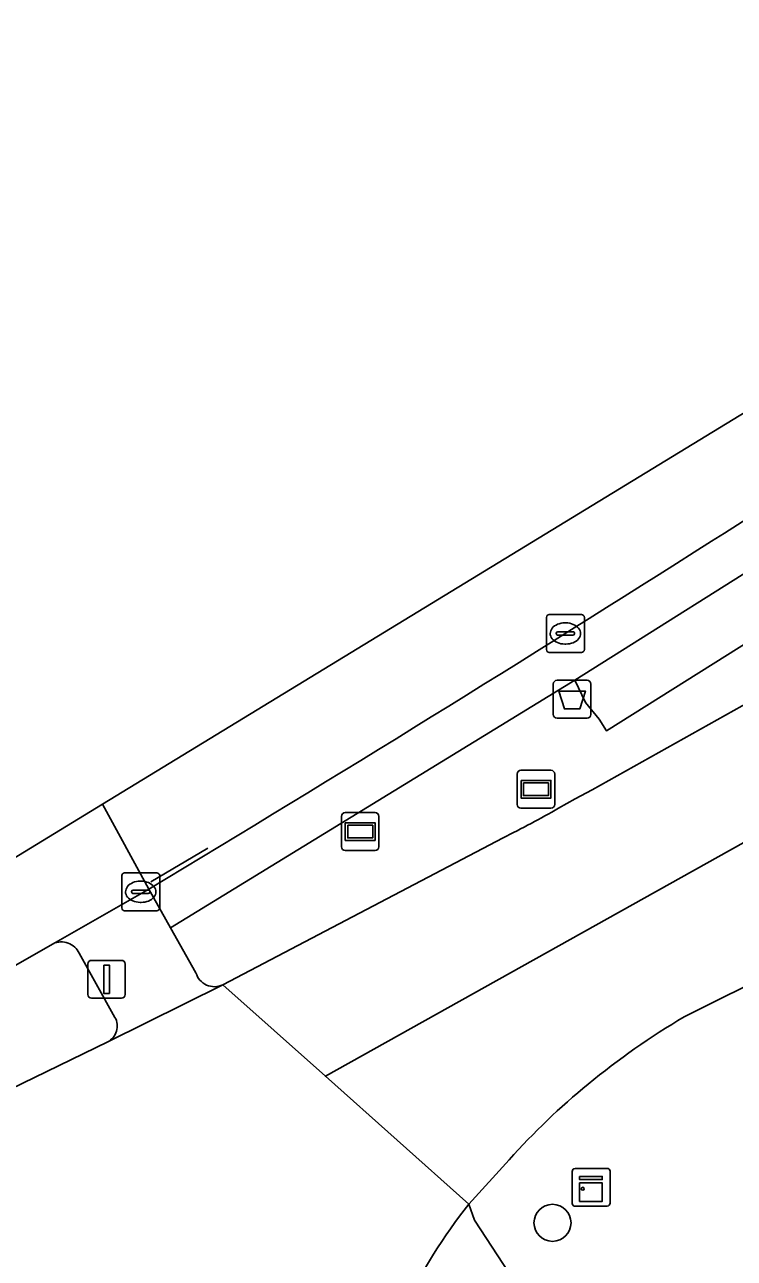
# Model space of a CAD drawing. Extents: x 157692 to 159674, y 381452 to 383291.
# Drawn here: x 157799.13 to 157817.86, y 383097.15 to 383129.72 of the extents above; entities that cross this region are included whole.
import ezdxf

# ---------------------------------------------------------------- set-up
doc = ezdxf.new("R2010")
doc.units = 0
for name, color, linetype in [('IMGEO_Afvalbak', 7, 'Continuous'), ('IMGEO_Berm_groen', 7, 'Continuous'), ('IMGEO_Boom', 7, 'Continuous'), ('IMGEO_Kast', 7, 'Continuous'), ('IMGEO_Kolk', 7, 'Continuous'), ('IMGEO_Lijnafwatering', 7, 'Continuous'), ('IMGEO_OVBaan_gesloten', 7, 'Continuous'), ('IMGEO_Rijbaan_regionaal_gesloten', 7, 'Continuous'), ('IMGEO_Verkeerseiland_open', 7, 'Continuous'), ('IMGEO_Verkeersregelinstallatiepaal', 7, 'Continuous'), ('IMGEO_Voetpad_open', 7, 'Continuous'), ('IMGEO_Wegwijzer', 7, 'Continuous')]:
    doc.layers.add(name, color=color, linetype=linetype)

msp = doc.modelspace()

# ---------------------------------------------------------------- linework, layer by layer
at = {"layer": 'IMGEO_Afvalbak'}
for p, q in [((157813.081, 383111.51), (157813.081, 383112.31)), ((157813.081, 383112.31), (157813.081, 383111.51)), ((157813.181, 383112.41), (157813.971, 383112.41)), ((157813.971, 383112.41), (157813.181, 383112.41)), ((157814.071, 383112.31), (157814.071, 383111.51)), ((157814.071, 383111.51), (157814.071, 383112.31)), ((157813.971, 383111.41), (157813.181, 383111.41)), ((157813.181, 383111.41), (157813.971, 383111.41))]:
    msp.add_line(p, q, dxfattribs=at)
msp.add_lwpolyline([(157813.224, 383112.124), (157813.928, 383112.124), (157813.779, 383111.654), (157813.373, 383111.654), (157813.224, 383112.124)], dxfattribs=at)
for centre, start, end in [((157813.181, 383112.31), 90, 180), ((157813.181, 383112.31), 90, 180), ((157813.971, 383112.31), 0, 90), ((157813.971, 383112.31), 360, 90), ((157813.181, 383111.51), 180, 270), ((157813.181, 383111.51), 180, 270), ((157813.971, 383111.51), 270, 0), ((157813.971, 383111.51), 270, 0)]:
    msp.add_arc(centre, 0.1, start, end, dxfattribs=at)
at = {"layer": 'IMGEO_Berm_groen'}
for points in [[(157868.148, 383134.571), (157871.623, 383137.076), (157875.4, 383139.766), (157888.982, 383149.073), (157918.475, 383169.138), (157918.298, 383169.449), (157919.766, 383170.483), (157919.61, 383170.702), (157919.566, 383170.643), (157918.281, 383169.711), (157917.849, 383170.332), (157909.919, 383164.924), (157899.144, 383157.59), (157888.236, 383150.083), (157875.124, 383141.177), (157852.16, 383125.389), (157836.706, 383115.213), (157819.06, 383104.781), (157816.537, 383103.523)], [(157811.918, 383099.75), (157810.854, 383098.576), (157811, 383098.152), (157813.415, 383094.461)]]:
    msp.add_lwpolyline(points, dxfattribs=at)
for centre, radius, start, end in [((157826.992, 383085.903), 20.488, 120.6827, 129.3468), ((157825.915, 383087.229), 18.78, 129.3715, 138.186)]:
    msp.add_arc(centre, radius, start, end, dxfattribs=at)
at = {"layer": 'IMGEO_Boom'}
msp.add_circle((157813.059, 383098.082), 0.489, dxfattribs=at)
at = {"layer": 'IMGEO_Kast'}
for p, q in [((157813.654, 383099.52), (157814.495, 383099.52)), ((157814.495, 383099.52), (157813.654, 383099.52)), ((157813.579, 383098.595), (157813.579, 383099.436)), ((157813.579, 383099.436), (157813.579, 383098.595)), ((157814.579, 383099.445), (157814.579, 383098.604)), ((157814.579, 383098.604), (157814.579, 383099.445)), ((157814.504, 383098.52), (157813.663, 383098.52)), ((157813.663, 383098.52), (157814.504, 383098.52))]:
    msp.add_line(p, q, dxfattribs=at)
for points in [[(157813.774, 383099.31), (157814.374, 383099.31), (157814.374, 383099.225), (157813.774, 383099.225), (157813.774, 383099.31)], [(157813.774, 383099.135), (157814.374, 383099.135), (157814.374, 383098.646), (157813.774, 383098.646), (157813.774, 383099.135)]]:
    msp.add_lwpolyline(points, dxfattribs=at)
msp.add_circle((157813.858, 383098.984), 0.0377, dxfattribs=at)
for centre, start, end in [((157813.657, 383099.442), 92.4484, 184.2845), ((157813.657, 383099.442), 92.4484, 184.2845), ((157814.501, 383099.442), 2.4484, 94.2845), ((157814.501, 383099.442), 2.4484, 94.2845), ((157813.657, 383098.598), 182.4484, 274.2845), ((157813.657, 383098.598), 182.4484, 274.2845), ((157814.501, 383098.598), 272.4484, 4.2845), ((157814.501, 383098.598), 272.4484, 4.2845)]:
    msp.add_arc(centre, 0.0779, start, end, dxfattribs=at)
at = {"layer": 'IMGEO_Kolk'}
for p, q in [((157812.899, 383113.219), (157812.899, 383114.071)), ((157812.974, 383114.145), (157813.826, 383114.145)), ((157813.387, 383113.925), (157813.412, 383113.925)), ((157813.9, 383114.071), (157813.9, 383113.219)), ((157813.158, 383113.639), (157813.158, 383113.651)), ((157813.596, 383113.602), (157813.198, 383113.602)), ((157813.201, 383113.688), (157813.599, 383113.688)), ((157813.642, 383113.651), (157813.642, 383113.639)), ((157813.41, 383113.365), (157813.385, 383113.365)), ((157813.826, 383113.145), (157812.974, 383113.145)), ((157801.763, 383107.324), (157802.615, 383107.324)), ((157801.688, 383106.398), (157801.688, 383107.25)), ((157802.176, 383107.104), (157802.201, 383107.104)), ((157802.689, 383107.25), (157802.689, 383106.398)), ((157801.947, 383106.818), (157801.947, 383106.83)), ((157802.385, 383106.781), (157801.987, 383106.781)), ((157801.99, 383106.867), (157802.388, 383106.867)), ((157802.431, 383106.83), (157802.431, 383106.818)), ((157802.199, 383106.544), (157802.174, 383106.544)), ((157802.615, 383106.324), (157801.763, 383106.324))]:
    msp.add_line(p, q, dxfattribs=at)
for points in [[(157812.899, 383113.219), (157812.899, 383114.071)], [(157812.974, 383114.145), (157813.826, 383114.145)], [(157813.9, 383114.071), (157813.9, 383113.219)], [(157813.826, 383113.145), (157812.974, 383113.145)], [(157801.763, 383107.324), (157802.615, 383107.324)], [(157801.688, 383106.398), (157801.688, 383107.25)], [(157802.689, 383107.25), (157802.689, 383106.398)], [(157802.615, 383106.324), (157801.763, 383106.324)]]:
    msp.add_lwpolyline(points, dxfattribs=at)
for centre, radius, start, end in [((157812.976, 383114.069), 0.0765, 91.552, 178.448), ((157812.976, 383114.069), 0.0765, 91.552, 178.448), ((157813.824, 383114.069), 0.0765, 1.552, 88.448), ((157813.824, 383114.069), 0.0765, 1.552, 88.448), ((157813.198, 383113.648), 0.0403, 85.8775, 175.7526), ((157813.195, 383113.638), 0.0366, 178.938, 274.7102), ((157813.599, 383113.645), 0.043, 264.8664, 352.4533), ((157813.603, 383113.65), 0.0386, 1.7309, 96.639), ((157812.976, 383113.221), 0.0765, 181.552, 268.448), ((157812.976, 383113.221), 0.0765, 181.552, 268.448), ((157813.824, 383113.221), 0.0765, 271.552, 358.448), ((157813.824, 383113.221), 0.0765, 271.552, 358.448), ((157801.765, 383107.248), 0.0765, 91.552, 178.448), ((157801.765, 383107.248), 0.0765, 91.552, 178.448), ((157802.613, 383107.248), 0.0765, 1.552, 88.448), ((157802.613, 383107.248), 0.0765, 1.552, 88.448), ((157801.987, 383106.827), 0.0403, 85.8775, 175.7526), ((157801.984, 383106.817), 0.0366, 178.938, 274.7102), ((157802.388, 383106.824), 0.043, 264.8664, 352.4533), ((157802.392, 383106.829), 0.0386, 1.7309, 96.639), ((157801.765, 383106.4), 0.0765, 181.552, 268.448), ((157801.765, 383106.4), 0.0765, 181.552, 268.448), ((157802.613, 383106.4), 0.0765, 271.552, 358.448), ((157802.613, 383106.4), 0.0765, 271.552, 358.448)]:
    msp.add_arc(centre, radius, start, end, dxfattribs=at)
for centre, major_axis, ratio, start_param, end_param in [((157813.386, 383113.645), (-0.387, 0.002), 0.722429, 4.712389, 7.853982), ((157813.411, 383113.645), (-0.39, 0.002), 0.717154, 1.570796, 4.712389), ((157802.175, 383106.824), (-0.387, 0.002), 0.722429, 4.712389, 7.853982), ((157802.2, 383106.824), (-0.39, 0.002), 0.717154, 1.570796, 4.712389)]:
    msp.add_ellipse(centre, major_axis=major_axis, ratio=ratio, start_param=start_param, end_param=end_param, dxfattribs=at)
at = {"layer": 'IMGEO_Lijnafwatering'}
msp.add_lwpolyline([(157803.958, 383107.973), (157802.456, 383107.09)], dxfattribs=at)
at = {"layer": 'IMGEO_OVBaan_gesloten'}
for points in [[(157920.399, 383181.349), (157921.084, 383181.81), (157922.95, 383183.083), (157922.943, 383183.091), (157922.478, 383183.625), (157921.085, 383182.683), (157886.262, 383164.355), (157837.838, 383131.51), (157801.183, 383109.138)], [(157801.183, 383109.138), (157802.401, 383106.89)]]:
    msp.add_lwpolyline(points, dxfattribs=at)
msp.add_lwpolyline([(157790.079, 383102.361), (157789.731, 383099.792), (157795.362, 383102.878), (157799.878, 383105.452), (157802.401, 383106.89), (157801.183, 383109.138)], close=True, dxfattribs=at)
for centre, radius, start, end in [((157634.469, 383406.878), 343.475, 302.15259, 304.31999), ((157435.999, 383715.772), 710.624, 301.037915, 302.44652)]:
    msp.add_arc(centre, radius, start, end, dxfattribs=at)
at = {"layer": 'IMGEO_Rijbaan_regionaal_gesloten'}
for points in [[(157811.757, 383108.25), (157804.354, 383104.369), (157807.063, 383101.955), (157825.546, 383112.284), (157834.635, 383117.867), (157846.237, 383125.439), (157866.943, 383139.561), (157876.58, 383146.133), (157890.957, 383155.939), (157904.65, 383165.278), (157916.603, 383173.43), (157925.761, 383179.854)], [(157852.16, 383125.389), (157875.124, 383141.177), (157888.236, 383150.083), (157899.144, 383157.59), (157909.919, 383164.924), (157917.849, 383170.332), (157920.898, 383172.432), (157925.565, 383175.626), (157927.62, 383177.032), (157927.995, 383177.288), (157927.965, 383177.323), (157925.761, 383179.854), (157916.603, 383173.43), (157904.65, 383165.278), (157890.957, 383155.939), (157876.58, 383146.133), (157866.943, 383139.561), (157846.237, 383125.439), (157834.635, 383117.867), (157825.546, 383112.284), (157807.063, 383101.955), (157810.854, 383098.576), (157811.918, 383099.75)], [(157816.537, 383103.523), (157819.06, 383104.781), (157836.706, 383115.213), (157852.16, 383125.389)], [(157810.854, 383098.576), (157807.063, 383101.955), (157804.354, 383104.369), (157801.316, 383102.859), (157790.98, 383097.832)]]:
    msp.add_lwpolyline(points, dxfattribs=at)
for centre, radius, start, end in [((157594.134, 383507.566), 454.784, 298.7988, 300.83354), ((157797.733, 383136.28), 31.343, 296.5788, 299.6108), ((157826.992, 383085.903), 20.488, 120.6827, 129.3468), ((157825.915, 383087.229), 18.78, 129.3715, 138.186), ((157821.545, 383090.019), 13.694, 141.3289, 154.8969)]:
    msp.add_arc(centre, radius, start, end, dxfattribs=at)
at = {"layer": 'IMGEO_Verkeerseiland_open'}
for points in [[(157799.878, 383105.452), (157795.362, 383102.878)], [(157801.509, 383103.508), (157800.562, 383105.2)], [(157790.98, 383097.832), (157801.316, 383102.859)]]:
    msp.add_lwpolyline(points, dxfattribs=at)
for centre, radius, start, end in [((157800.097, 383104.992), 0.51, 24.1127, 115.4376), ((157801.092, 383103.279), 0.476, 298.0942, 28.7829)]:
    msp.add_arc(centre, radius, start, end, dxfattribs=at)
at = {"layer": 'IMGEO_Verkeersregelinstallatiepaal'}
for p, q in [((157800.791, 383104.114), (157800.791, 383104.914)), ((157800.791, 383104.914), (157800.791, 383104.114)), ((157800.891, 383105.014), (157801.681, 383105.014)), ((157801.681, 383105.014), (157800.891, 383105.014)), ((157801.781, 383104.914), (157801.781, 383104.114)), ((157801.781, 383104.114), (157801.781, 383104.914)), ((157801.681, 383104.014), (157800.891, 383104.014)), ((157800.891, 383104.014), (157801.681, 383104.014))]:
    msp.add_line(p, q, dxfattribs=at)
msp.add_lwpolyline([(157801.211, 383104.889), (157801.361, 383104.889), (157801.361, 383104.139), (157801.211, 383104.139), (157801.211, 383104.889)], dxfattribs=at)
for centre, start, end in [((157800.891, 383104.914), 90, 180), ((157800.891, 383104.914), 90, 180), ((157801.681, 383104.914), 0, 90), ((157801.681, 383104.914), 360, 90), ((157800.891, 383104.114), 180, 270), ((157800.891, 383104.114), 180, 270), ((157801.681, 383104.114), 270, 0), ((157801.681, 383104.114), 270, 0)]:
    msp.add_arc(centre, 0.1, start, end, dxfattribs=at)
at = {"layer": 'IMGEO_Voetpad_open'}
for points in [[(157839.386, 383124.675), (157839.942, 383125.05), (157837.136, 383129.215), (157837.002, 383129.125), (157830.99, 383125.084), (157829.727, 383124.254), (157830.372, 383123.272), (157828.807, 383122.237), (157819.801, 383116.283), (157820.4, 383115.33), (157820.641, 383114.946), (157817.987, 383113.278), (157814.485, 383111.078), (157814.294, 383111.382), (157813.934, 383111.823), (157813.645, 383112.415), (157802.975, 383105.873), (157803.647, 383104.683)], [(157802.401, 383106.89), (157802.975, 383105.873), (157813.645, 383112.415), (157819.801, 383116.283)], [(157804.354, 383104.369), (157811.757, 383108.25)], [(157803.647, 383104.683), (157802.975, 383105.873), (157802.401, 383106.89), (157799.878, 383105.452)], [(157800.562, 383105.2), (157801.509, 383103.508)], [(157801.316, 383102.859), (157804.354, 383104.369)], [(157811.227, 383093.583), (157813.415, 383094.461), (157811, 383098.152), (157810.854, 383098.576)]]:
    msp.add_lwpolyline(points, dxfattribs=at)
msp.add_lwpolyline([(157813.645, 383112.415), (157813.934, 383111.823), (157814.294, 383111.382), (157814.485, 383111.078), (157817.987, 383113.278), (157820.641, 383114.946), (157820.4, 383115.33), (157819.801, 383116.283)], close=True, dxfattribs=at)
for centre, radius, start, end in [((157634.469, 383406.878), 343.475, 302.15259, 304.31999), ((157594.134, 383507.566), 454.784, 298.7988, 300.83354), ((157435.999, 383715.772), 710.624, 301.037915, 302.44652), ((157797.733, 383136.28), 31.343, 296.5788, 299.6108), ((157800.097, 383104.992), 0.51, 24.1127, 115.4376), ((157804.132, 383104.822), 0.504, 195.9883, 296.1168), ((157804.132, 383104.822), 0.504, 195.9883, 296.1168), ((157801.092, 383103.279), 0.476, 298.0942, 28.7829), ((157821.545, 383090.019), 13.694, 141.3289, 154.8969)]:
    msp.add_arc(centre, radius, start, end, dxfattribs=at)
at = {"layer": 'IMGEO_Wegwijzer'}
for p, q in [((157812.127, 383109.132), (157812.127, 383109.932)), ((157812.127, 383109.932), (157812.127, 383109.132)), ((157812.227, 383110.032), (157813.017, 383110.032)), ((157813.017, 383110.032), (157812.227, 383110.032)), ((157813.117, 383109.932), (157813.117, 383109.132)), ((157813.117, 383109.132), (157813.117, 383109.932)), ((157813.017, 383109.032), (157812.227, 383109.032)), ((157812.227, 383109.032), (157813.017, 383109.032)), ((157807.488, 383108.014), (157807.488, 383108.814)), ((157807.488, 383108.814), (157807.488, 383108.014)), ((157807.588, 383108.914), (157808.378, 383108.914)), ((157808.378, 383108.914), (157807.588, 383108.914)), ((157808.478, 383108.814), (157808.478, 383108.014)), ((157808.478, 383108.014), (157808.478, 383108.814)), ((157808.378, 383107.914), (157807.588, 383107.914)), ((157807.588, 383107.914), (157808.378, 383107.914))]:
    msp.add_line(p, q, dxfattribs=at)
for points in [[(157812.228, 383109.764), (157813.016, 383109.764), (157813.016, 383109.3), (157812.228, 383109.3), (157812.228, 383109.764)], [(157812.293, 383109.699), (157812.293, 383109.365), (157812.951, 383109.365), (157812.951, 383109.699), (157812.293, 383109.699)], [(157807.589, 383108.646), (157808.377, 383108.646), (157808.377, 383108.182), (157807.589, 383108.182), (157807.589, 383108.646)], [(157807.654, 383108.581), (157807.654, 383108.247), (157808.312, 383108.247), (157808.312, 383108.581), (157807.654, 383108.581)]]:
    msp.add_lwpolyline(points, dxfattribs=at)
for centre, start, end in [((157812.227, 383109.932), 90, 180), ((157812.227, 383109.932), 90, 180), ((157813.017, 383109.932), 0, 90), ((157813.017, 383109.932), 360, 90), ((157812.227, 383109.132), 180, 270), ((157812.227, 383109.132), 180, 270), ((157813.017, 383109.132), 270, 0), ((157813.017, 383109.132), 270, 0), ((157807.588, 383108.814), 90, 180), ((157807.588, 383108.814), 90, 180), ((157808.378, 383108.814), 0, 90), ((157808.378, 383108.814), 360, 90), ((157807.588, 383108.014), 180, 270), ((157807.588, 383108.014), 180, 270), ((157808.378, 383108.014), 270, 0), ((157808.378, 383108.014), 270, 0)]:
    msp.add_arc(centre, 0.1, start, end, dxfattribs=at)

doc.saveas('drawing.dxf')
